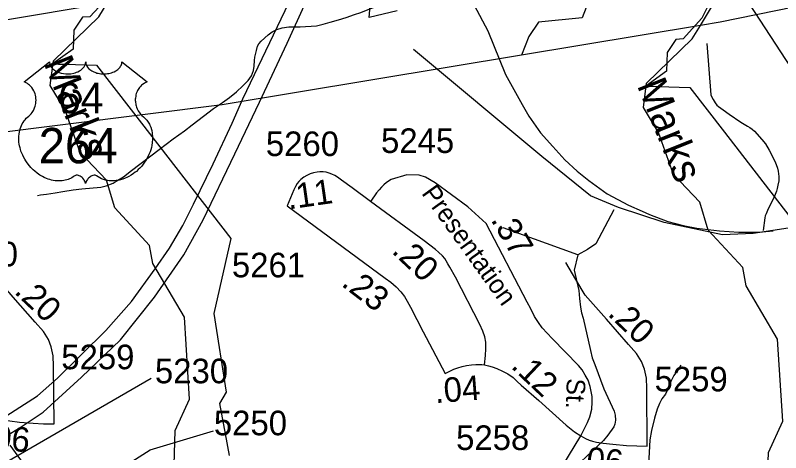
# Model space of a CAD drawing. Extents: x 2169602 to 2449496, y 721995 to 810662.
# Drawn here: x 2406048 to 2409938, y 800527 to 802751 of the extents above; entities that cross this region are included whole.
import ezdxf

# ---------------------------------------------------------------- set-up
doc = ezdxf.new("R2010")
doc.units = 0
doc.layers.add('Default', color=7, linetype='Continuous')

msp = doc.modelspace()

# ---------------------------------------------------------------- linework, layer by layer
at = {"layer": 'Default'}
for p, q in [((2406514.7, 802813), (2405604.6, 802661.9)), ((2409530.5, 802700.1), (2408620.5, 802549)), ((2408906.8, 801533.6), (2408526.9, 801671)), ((2406019.8, 800565.3), (2406569.2, 799817.1))]:
    msp.add_line(p, q, dxfattribs=at)
for points in [[(2403377.2, 799750.9), (2404006.2, 799930.7), (2404551.3, 800079.3), (2404977.4, 800198.2), (2405339, 800295.7), (2405481.7, 800344.8), (2405604.6, 800394), (2405771.8, 800472.6), (2405924.3, 800566), (2406071.9, 800654.5), (2406189.9, 800733.2), (2406384.3, 800910.5), (2406582.3, 801100.2), (2406756.1, 801317.5), (2406904.8, 801533.2), (2407002, 801710.2), (2407163.8, 802046.1), (2407288.3, 802310.2), (2407429.5, 802608.9), (2407524.8, 802817.7), (2407686.9, 803154.5), (2407747.7, 803289.7), (2407772, 803339.7)], [(2405908.5, 800654), (2406161.1, 800815.5), (2406262.1, 800906.4), (2406507.8, 801148.3), (2406637.7, 801296.3), (2406758, 801461.1), (2406831.2, 801566.8), (2406899.3, 801682), (2406952.9, 801790.1), (2407053, 801995.2), (2407149.3, 802202.2), (2407204.7, 802326.6), (2407419.5, 802775), (2407545.5, 803051.3), (2407651.4, 803268.8), (2407687.8, 803344.8)], [(2408115.2, 803301.8), (2408449, 802671.7), (2408540.4, 802450.2), (2408624.2, 802297.7), (2408657.8, 802239.1), (2408718.1, 802153.7), (2408780.1, 802083.3), (2408840.5, 802016.3), (2408904.2, 801959.3), (2408962.9, 801910.7), (2409056.8, 801843.7), (2409164.5, 801786.2), (2409234.4, 801754.4), (2409270.9, 801738.9), (2409365.1, 801702.4), (2409442.8, 801682.3), (2409512.7, 801668.3), (2409628, 801654.6), (2409725.9, 801648.5), (2409826.9, 801648.5), (2409900.4, 801654.6)], [(2413075.6, 803222.4), (2412335.7, 803269.9), (2409630.9, 802716.8), (2409530.5, 802700.1)], [(2409046.1, 803095.2), (2409032.2, 803000), (2408978, 802867.1), (2408928.8, 802739), (2408707.2, 802716.8), (2408658, 802643), (2408620.5, 802549)], [(2410127.9, 802277.5), (2409645.4, 803016.2)], [(2410127.9, 802277.5), (2409645.4, 803016.2)], [(2409530.5, 802700.1), (2409596.9, 802809.6), (2409628.9, 802976.2)], [(2406522.4, 802849), (2406426.9, 802743.9), (2406389.2, 802741.1), (2406345.7, 802675.2), (2406341.4, 802579.8), (2406237.2, 802503.9), (2406267.2, 802503.1), (2406300.4, 802502.1), (2406460.7, 802497.6), (2406636.7, 802270.1), (2407142.7, 801615.3), (2407057.2, 801235.4), (2407119.7, 800834.3), (2407086.2, 800777.1), (2407114.7, 800622.6), (2407135.2, 800513.1)], [(2406522.4, 802849), (2406426.9, 802743.9), (2406389.2, 802741.1), (2406345.7, 802675.2), (2406341.4, 802579.8), (2406237.2, 802503.9), (2406267.2, 802503.1), (2406300.4, 802502.1), (2406460.7, 802497.6), (2406636.7, 802270.1), (2407142.7, 801615.3), (2407057.2, 801235.4), (2407119.7, 800834.3), (2407086.2, 800777.1), (2407114.7, 800622.6), (2407135.2, 800513.1)], [(2408315, 798182.7), (2408173.1, 798257.8), (2408014, 798421.8), (2407719.9, 798896.9), (2407426.1, 799217.9), (2406988.1, 800056.8), (2406853, 800407.3), (2406859.9, 800640.1), (2406933.9, 800799.2), (2406907.1, 801216.5), (2406746.9, 801488.7), (2406729.9, 801580.9), (2406554, 801771.5), (2406510.9, 801913.4), (2406377, 802053.9), (2406301, 802268.7), (2406225.1, 802394.9), (2406241.1, 802519.3), (2406473, 802744.2), (2406514.7, 802813)], [(2407988.9, 802773.6), (2407847, 802740.4), (2407855, 802838.7)], [(2407578.6, 802698), (2407612.6, 802706.2), (2407648.3, 802716.2), (2407690.3, 802728.5), (2407730.1, 802740.8), (2407772.1, 802755.1), (2407803.9, 802765.3), (2407849.8, 802783.5), (2407874, 802792.8)], [(2409567.5, 802797.9), (2409538.2, 802736.2), (2409442.7, 802631.1), (2409405, 802628.2), (2409361.5, 802562.4), (2409357.2, 802467), (2409253, 802391.1), (2409283, 802390.2), (2409316.2, 802389.3), (2409476.5, 802384.7), (2409652.5, 802157.2), (2410158.5, 801502.4)], [(2409567.5, 802797.9), (2409538.2, 802736.2), (2409442.7, 802631.1), (2409405, 802628.2), (2409361.5, 802562.4), (2409357.2, 802467), (2409253, 802391.1), (2409283, 802390.2), (2409316.2, 802389.3), (2409476.5, 802384.7), (2409652.5, 802157.2), (2410158.5, 801502.4)], [(2406159.8, 801833.9), (2406175.6, 801838), (2406205.7, 801842.3), (2406249.8, 801848.7), (2406289.8, 801854.8), (2406341.9, 801863.1), (2406385.8, 801869.1), (2406481.9, 801877.7), (2406509.8, 801884), (2406545.3, 801898.1), (2406561.3, 801908.3), (2406597.4, 801930.4), (2406639.2, 801962.6), (2406778.6, 802069.3), (2406850.2, 802123.8), (2406907.8, 802164.2), (2406947.6, 802194.2), (2407005.2, 802238.6), (2407055.1, 802277), (2407100.8, 802307.3), (2407137.1, 802333.5), (2407172.3, 802361.8), (2407204.1, 802391.9), (2407232.2, 802420.1), (2407248.2, 802444.1), (2407258.1, 802470.2), (2407262, 802491.9), (2407263.6, 802522.1), (2407265.4, 802538), (2407273.2, 802572.1), (2407279.6, 802594.3), (2407285.3, 802606), (2407297, 802620.5), (2407332.9, 802652.3), (2407352.8, 802666.8), (2407376.8, 802678.6), (2407404.7, 802686.9), (2407438.7, 802693.1), (2407470.7, 802693.2), (2407496.5, 802693.3), (2407578.6, 802698)], [(2411330.8, 798069.9), (2411188.9, 798144.9), (2411029.8, 798309), (2410735.7, 798784.1), (2410441.9, 799105), (2410003.9, 799944), (2409868.8, 800294.4), (2409875.8, 800527.2), (2409949.8, 800686.4), (2409922.9, 801103.6), (2409762.8, 801375.8), (2409745.8, 801468.1), (2409569.8, 801658.7), (2409526.8, 801800.6), (2409392.9, 801941.1), (2409316.8, 802155.9), (2409240.9, 802282.1), (2409256.9, 802406.4), (2409488.8, 802631.3), (2409530.5, 802700.1)], [(2409562.7, 802607.7), (2409583.6, 802346.9), (2409587.7, 802335.4), (2409594.9, 802323.6), (2409605.3, 802306), (2409613.7, 802295), (2409622.7, 802288.1), (2409645.8, 802271.2), (2409675.9, 802249.2), (2409736.1, 802207.4), (2409770.1, 802187.5), (2409781.5, 802180.8), (2409794.1, 802171.6), (2409805.1, 802161.5), (2409842.3, 802119.6), (2409860.4, 802097.6), (2409880.4, 802065.8), (2409910.5, 802005.8), (2409922.7, 801974), (2409925.9, 801958.3), (2409928.8, 801931.4), (2409928.3, 801909.6), (2409924.3, 801886.9), (2409920.3, 801870.6), (2409917.1, 801857.3), (2409910.7, 801839.4), (2409905.2, 801825.9), (2409875.2, 801767.7), (2409871, 801758.2), (2409864.5, 801741.8), (2409859.9, 801730.5), (2409857.5, 801721.7), (2409849.6, 801657.3)], [(2410591.6, 801762.2), (2410199, 801701.8), (2409799.3, 801641.1), (2409643.3, 801634.8), (2409346.2, 801697.6), (2409113.9, 801773), (2408971.6, 801833.8), (2408724.6, 802032.7), (2408072.7, 802577.2)], [(2408620.5, 802549), (2407099.7, 802296.5), (2405505.6, 802095.9)], [(2407853.2, 801804.8), (2407760.2, 801872.9), (2407705.5, 801912.9), (2407685.2, 801927.2), (2407671.5, 801937.1), (2407656.7, 801943.8), (2407643.2, 801948.3), (2407628, 801952.8), (2407612.7, 801955), (2407596.5, 801955), (2407581.7, 801953.7), (2407563.7, 801949.6), (2407546.2, 801944.2), (2407530.5, 801937.1), (2407514.2, 801928.1), (2407499.5, 801916.9), (2407488.7, 801905.6), (2407481.2, 801895.3), (2407472.5, 801880.9), (2407464, 801862.8), (2407429.2, 801781.6)], [(2408923.2, 800612.3), (2408957, 800680.9), (2408968.7, 800709.5), (2408979.2, 800748.1), (2408979.7, 800784.4), (2408979.7, 800812.1), (2408975.7, 800837.7), (2408969.7, 800863.4), (2408960, 800895), (2408945.2, 800921.6), (2408928.5, 800947.2), (2408911.5, 800970.2), (2408776.5, 801108), (2408726.2, 801162.2), (2408706.5, 801188.9), (2408687.7, 801219.4), (2408668, 801257.9), (2408650.2, 801292.4), (2408441.2, 801693.1), (2408348, 801776.9), (2408182.2, 801899.1), (2408133.2, 801928.4), (2408101.2, 801938.1), (2408037.2, 801940.7), (2407958.2, 801916.7), (2407934.7, 801900.6), (2407921.5, 801889.2), (2407908.7, 801877.1), (2407897, 801863.8), (2407884.5, 801848.7), (2407874.2, 801833.8), (2407853.2, 801804.8)], [(2408433.5, 800973.1), (2408437.7, 801021.4), (2408439, 801054.1), (2408439.7, 801088.4), (2408434.5, 801115.1), (2408423.7, 801145.4), (2408409.5, 801178.4), (2408284.7, 801419.4), (2408257.2, 801469.7), (2408247.2, 801487.5), (2408238.5, 801502.7), (2408230.5, 801514.2), (2408219.7, 801528.5), (2408199.7, 801547.2), (2408184.5, 801560.1), (2408126.5, 801603.9), (2407853.2, 801804.8)], [(2407429.2, 801781.6), (2407928.5, 801413.6), (2407957.2, 801393.2), (2407984.2, 801369.8), (2408007.7, 801344.9), (2408025.7, 801321.6), (2408040.2, 801297.4), (2408056.7, 801267.2), (2408120.7, 801142.1), (2408232.5, 800928.7)], [(2409089.8, 801762.6), (2408998.3, 801588.6), (2408956.3, 801559.8), (2408906.8, 801533.6)], [(2406244.7, 800673.4), (2406242.4, 800966.9), (2406240.7, 801018.9), (2406229.7, 801064.6), (2406215.7, 801102.4), (2406190.4, 801143.3), (2406149.4, 801190.5), (2406037.7, 801318), (2405929.2, 801440.8), (2405881.9, 801521.1), (2405829.9, 801606.1)], [(2408906.8, 801533.6), (2408888.4, 801455.8), (2408912, 801352.3), (2408915.2, 801310.5), (2408920.7, 801266.4), (2408926.5, 801238.7), (2408934.1, 801211.1), (2408972.4, 801046.7), (2408980.8, 801008.8), (2408992.9, 800974.9), (2409039.9, 800851.2), (2409092.8, 800737.7), (2409097.8, 800716.8), (2409099.1, 800691.8), (2409095.2, 800671.7), (2409089.8, 800657.6), (2409059.7, 800615.4), (2409038, 800589.2), (2408922.7, 800480.2)], [(2409260.5, 800560.6), (2409258.2, 800854.1), (2409256.5, 800906.1), (2409245.5, 800951.7), (2409231.5, 800989.6), (2409206.2, 801030.4), (2409165.2, 801077.7), (2409053.5, 801205.2), (2408945, 801328), (2408897.7, 801408.2), (2408845.7, 801493.3)], [(2408232.5, 800928.7), (2408256, 800940.6), (2408277.7, 800950.9), (2408298, 800958.6), (2408319.2, 800965.2), (2408341.5, 800970.4), (2408366.5, 800974.2), (2408388.2, 800975.3), (2408402.2, 800975.6), (2408418.5, 800974.7), (2408433.5, 800973.1)], [(2408433.5, 800973.1), (2408452.7, 800968.7), (2408471.7, 800963), (2408495, 800955), (2408524, 800941.6), (2408551.2, 800926.9), (2408578, 800908.2), (2408599.2, 800888.6), (2408619.5, 800869.2), (2408709, 800792.2), (2408848.5, 800667.4), (2408890.7, 800632.9), (2408923.2, 800612.3)], [(2409431.5, 800971), (2409421.4, 800955), (2409396, 800918.7), (2409379.8, 800888.7), (2409372.4, 800866.7), (2409362, 800842.7), (2409352.5, 800824.7), (2409334.5, 800800.2), (2409323, 800776.4), (2409310.5, 800748.3), (2409297, 800702), (2409281.6, 800640.3), (2409274, 800591.9), (2409270.1, 800528.1), (2409266.4, 800470.2)], [(2405508.9, 800075.9), (2405964.8, 800458.1), (2406738.3, 800904.8)], [(2405907.4, 800725.1), (2405930.7, 800711.8), (2405949.4, 800702.8), (2405965.9, 800697.6), (2405987.2, 800692.5), (2406019.9, 800687.8), (2406068.9, 800681.9), (2406138.4, 800676.6), (2406191.4, 800674.1), (2406244.7, 800673.4)], [(2405950.9, 800043.7), (2406733.7, 800541), (2407056.1, 800637.7)], [(2408142.6, 799349.6), (2408149.2, 799458.5), (2408151.6, 799525.7), (2408156.4, 799561.3), (2408174.2, 799598.9), (2408209.8, 799648.3), (2408336.3, 799814.5), (2408530.3, 800073.7), (2408723.7, 800315.4), (2408831.7, 800460.9), (2408923.2, 800612.3)], [(2408923.2, 800612.3), (2408946.5, 800598.9), (2408965.2, 800590), (2408981.7, 800584.8), (2409003, 800579.7), (2409035.7, 800575), (2409084.7, 800569.1), (2409154.2, 800563.8), (2409207.2, 800561.3), (2409260.5, 800560.6)]]:
    msp.add_lwpolyline(points, dxfattribs=at)
msp.add_lwpolyline([(2406221.4, 802514.7), (2406221.8, 802509.3), (2406223.1, 802503), (2406224.1, 802499.8), (2406227, 802493.5), (2406231.9, 802486.2), (2406238.7, 802478.9), (2406246.3, 802472.6), (2406251.5, 802469.3), (2406260.3, 802464.6), (2406270.2, 802460.4), (2406281.3, 802457.2), (2406292.6, 802454.9), (2406305, 802453.6), (2406317.2, 802453.3), (2406330.5, 802454.3), (2406345, 802457.1), (2406351.8, 802458.9), (2406359.3, 802461.5), (2406366.3, 802464.4), (2406374, 802468.5), (2406380.1, 802472.4), (2406385, 802475.9), (2406391.8, 802482.4), (2406397.2, 802489.2), (2406399.5, 802493), (2406401.5, 802496.7), (2406404.2, 802504.4), (2406404.9, 802507.8), (2406405.5, 802514.9), (2406405.9, 802509), (2406406.5, 802505.2), (2406407.5, 802501.6), (2406409, 802497.7), (2406411.8, 802492.2), (2406414.8, 802487.7), (2406420.5, 802480.9), (2406424.1, 802477.6), (2406427.4, 802474.9), (2406436.1, 802468.9), (2406446.3, 802463.7), (2406451.3, 802461.5), (2406456.5, 802459.7), (2406463, 802457.7), (2406469.8, 802456.2), (2406476.5, 802455), (2406483.3, 802454), (2406490.3, 802453.5), (2406496, 802453.3), (2406503, 802453.4), (2406509.4, 802453.8), (2406516, 802454.6), (2406523.3, 802455.8), (2406529.2, 802457.1), (2406536.9, 802459.1), (2406543.9, 802461.6), (2406550.1, 802464.3), (2406558, 802468.5), (2406564.5, 802472.5), (2406569.2, 802476.3), (2406574.8, 802481.5), (2406580.1, 802487.6), (2406583.3, 802492.1), (2406585.5, 802496.7), (2406587.5, 802501.6), (2406588.8, 802506.8), (2406589.4, 802511.2), (2406589.5, 802515.1), (2406718.1, 802412.6), (2406715.1, 802411.5), (2406708.1, 802408.1), (2406702.5, 802404.8), (2406693.7, 802398.6), (2406689.9, 802395.1), (2406686.1, 802391.6), (2406682.6, 802387.8), (2406679.5, 802384.2), (2406675.8, 802379), (2406672.5, 802373.9), (2406669.2, 802368.2), (2406666.8, 802363.2), (2406662.8, 802352.9), (2406660.9, 802346.3), (2406659.7, 802340.8), (2406658.2, 802329.3), (2406657.8, 802323.9), (2406657.8, 802318.5), (2406658.1, 802312.8), (2406658.7, 802307.3), (2406659.7, 802301.6), (2406660.6, 802296.6), (2406662.2, 802290.4), (2406664.4, 802283.3), (2406667.2, 802276.4), (2406673.1, 802265.2), (2406680.7, 802253.8), (2406686.1, 802247.4), (2406691.4, 802241.9), (2406699.3, 802235.3), (2406703.6, 802231.5), (2406708.6, 802226.5), (2406716.6, 802217.2), (2406719.9, 802212.8), (2406723.2, 802207.8), (2406726.2, 802202.7), (2406729.3, 802197.3), (2406731.7, 802192.5), (2406736.2, 802181.5), (2406739.5, 802170.7), (2406741, 802165.1), (2406743.4, 802152.5), (2406744.3, 802146.3), (2406745.3, 802134), (2406745.4, 802119.1), (2406744.2, 802104.9), (2406741.6, 802088.4), (2406739.4, 802078.6), (2406736, 802067.1), (2406732.7, 802057.1), (2406726.8, 802042.5), (2406721.6, 802031.8), (2406714.9, 802019.4), (2406710.2, 802011.9), (2406704.8, 802003.8), (2406698.1, 801994.5), (2406690.2, 801984.7), (2406680.7, 801974.2), (2406673, 801966.6), (2406663, 801957.6), (2406656.9, 801952.6), (2406648.3, 801946), (2406636.4, 801938.1), (2406624.7, 801931.4), (2406614.8, 801926.3), (2406606, 801922.5), (2406594.6, 801918.2), (2406575.6, 801912.9), (2406568.7, 801911.5), (2406560.5, 801910.3), (2406552.8, 801909.5), (2406545.4, 801909), (2406535.3, 801909), (2406525.4, 801909.8), (2406516, 801911.2), (2406506.2, 801913.2), (2406495.9, 801916.3), (2406486.6, 801919.9), (2406477.2, 801924.5), (2406461.3, 801934.6), (2406456.7, 801937), (2406454.1, 801937.7), (2406448, 801938), (2406442.2, 801936.8), (2406436.3, 801934.4), (2406432.7, 801932.5), (2406427.9, 801929.4), (2406424.3, 801926.5), (2406419.9, 801922.3), (2406416.9, 801918.8), (2406414.5, 801916.1), (2406410.1, 801909), (2406408.5, 801905.7), (2406406.8, 801901.4), (2406405.3, 801895), (2406403.3, 801903), (2406400.9, 801908.4), (2406398.2, 801912.9), (2406395.4, 801916.9), (2406390.9, 801922.1), (2406386.9, 801926), (2406382, 801929.9), (2406376.8, 801933.1), (2406372.7, 801935.2), (2406368.9, 801936.6), (2406364.3, 801937.8), (2406360.5, 801938.1), (2406357.3, 801938), (2406353.1, 801937), (2406347.2, 801932.8), (2406341.7, 801929), (2406335.7, 801925.3), (2406328.6, 801921.5), (2406323.4, 801919.1), (2406317.1, 801916.6), (2406309.8, 801914.2), (2406301.9, 801912.2), (2406293.8, 801910.6), (2406286.7, 801909.4), (2406279, 801908.7), (2406272.1, 801908.5), (2406264.9, 801908.6), (2406258.1, 801909.1), (2406250.3, 801909.8), (2406240.6, 801911.2), (2406232.5, 801913.1), (2406224, 801915.4), (2406215.3, 801918.1), (2406205.9, 801921.7), (2406194.3, 801926.7), (2406186.1, 801930.9), (2406173.3, 801938.3), (2406158.3, 801948.7), (2406146.9, 801957.9), (2406138.6, 801965.4), (2406126.4, 801977.9), (2406119.2, 801986), (2406107.9, 802000.6), (2406100.7, 802011.2), (2406096, 802018.9), (2406089.2, 802031.4), (2406085.4, 802039.2), (2406080.6, 802050.6), (2406076.7, 802061), (2406073.5, 802070.9), (2406071.8, 802077.2), (2406069.4, 802088.2), (2406067.9, 802096), (2406066.5, 802106.8), (2406065.7, 802118.1), (2406065.5, 802128.5), (2406065.8, 802137.2), (2406066.8, 802147.3), (2406068.5, 802158), (2406070.5, 802167.2), (2406072.4, 802173.8), (2406075.1, 802181.8), (2406078.7, 802190.7), (2406083, 802199.2), (2406087.1, 802206.3), (2406092.1, 802213.9), (2406097.2, 802220.4), (2406103.7, 802227.5), (2406110.6, 802234), (2406116.8, 802239.1), (2406124.3, 802246.4), (2406128.1, 802250.8), (2406132.8, 802257), (2406136.5, 802262.7), (2406139.5, 802267.8), (2406143.4, 802275.3), (2406145.8, 802280.9), (2406148.7, 802289.6), (2406150.2, 802295.7), (2406151.7, 802303.5), (2406152.7, 802310.9), (2406153.1, 802320.1), (2406152.9, 802327.7), (2406151.9, 802336.5), (2406150.2, 802345.1), (2406148.2, 802352.5), (2406145, 802361), (2406142.1, 802367.2), (2406137.1, 802375.7), (2406131.7, 802383.5), (2406126, 802389.9), (2406120.3, 802395.6), (2406114.9, 802399.8), (2406109.7, 802403.6), (2406103.1, 802407.5), (2406096.8, 802410.6), (2406092.9, 802412.2)], close=True, dxfattribs=at)

# ---------------------------------------------------------------- texts
for s, height, rotation, p in [('Marks', 150, 291.786, (2406190.4, 802508.8)), ('Marks', 150, 291.786, (2409206.2, 802395.9)), ('.11', 125, 8.1681, (2407437.3, 801763.8)), ('Presentation', 95, 305.6446, (2408109.7, 801845.9)), ('.37', 125, 300.326, (2408462.4, 801711.7)), ('.20', 125, 316.5862, (2407956.3, 801546.8)), ('.23', 125, 322.5952, (2407700.2, 801378.6)), ('.20', 125, 316.5862, (2406038.2, 801340.8)), ('.20', 125, 316.5862, (2409054.1, 801228)), ('.12', 125, 316.5862, (2408562.7, 800961.4)), ('.04', 125, 4.4486, (2408183.6, 800778.4)), ('St.', 95, 267.9027, (2408851.5, 800906.1)), ('.06', 125, 354.9536, (2405885, 800548.7)), ('.06', 125, 354.9536, (2408900.8, 800435.9))]:
    msp.add_text(s, height=height, rotation=rotation, dxfattribs=at).set_placement(p)
for s, height, p in [('64', 155, (2406265.3, 802253.3)), ('264', 180, (2406166.3, 801998.5)), ('5260', 125, (2407321.4, 802035.3)), ('5245', 125, (2407906.9, 802051)), ('4160', 125, (2405689.4, 801474.4)), ('5261', 125, (2407148.9, 801418.5)), ('5259', 125, (2406281.5, 800951.1)), ('5230', 125, (2406757.5, 800879.6)), ('5259', 125, (2409297.4, 800838.3)), ('5250', 125, (2407057.1, 800615.2)), ('5258', 125, (2408288.5, 800540.3))]:
    msp.add_text(s, height=height, dxfattribs=at).set_placement(p)

doc.saveas('drawing.dxf')
